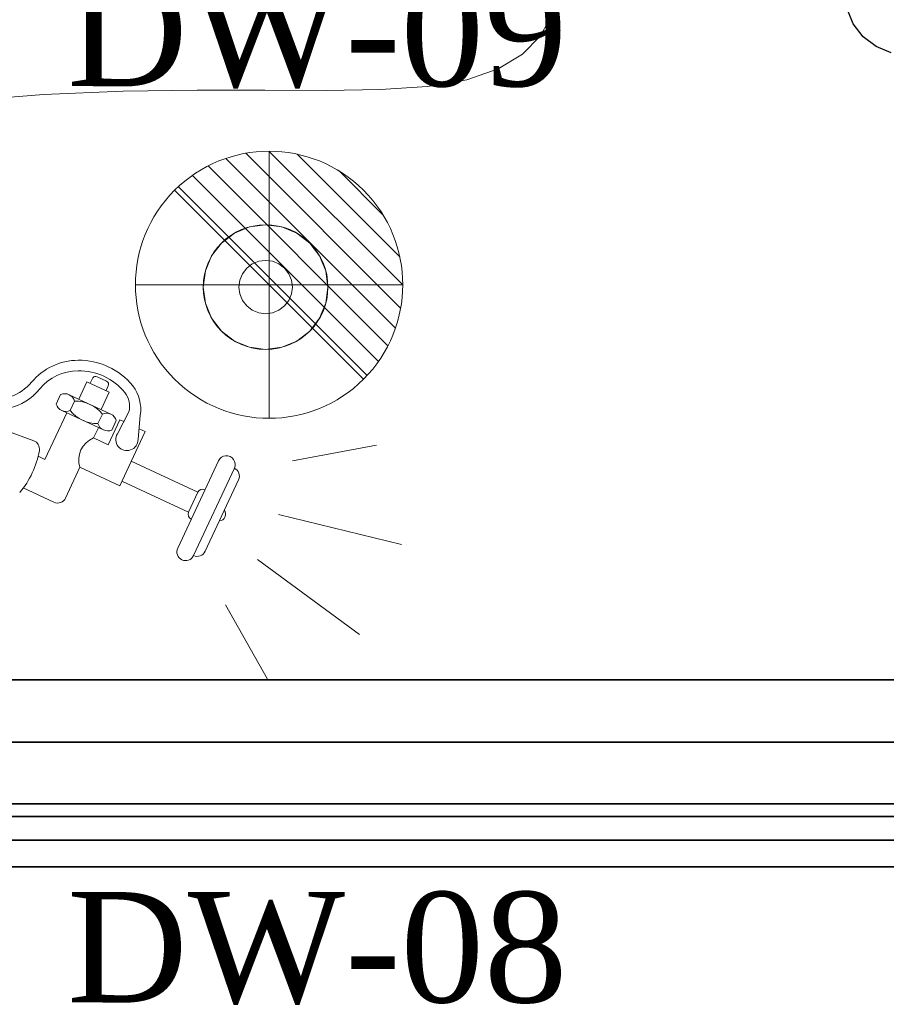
# Model space of a CAD drawing. Extents: x 3940905 to 4145695, y 925352 to 1109797.
# Tile 709 of 1056: x 4034005 to 4034492, y 1101283 to 1101836. Entities that reach past the tile are written whole.
import ezdxf

# ---------------------------------------------------------------- set-up
doc = ezdxf.new("R2010")
doc.units = 0
doc.header["$LTSCALE"] = 750
doc.header["$MEASUREMENT"] = 0
doc.layers.add('CKD Equipments', color=252, linetype='CONTINUOUS', lineweight=0)
doc.layers.add('PDF_A - TEXT', color=7, linetype='CONTINUOUS')
doc.styles.add('CKD_Dimension Text', font='BOOKOS.TTF')

msp = doc.modelspace()

# ---------------------------------------------------------------- linework, layer by layer
at = {"layer": 'CKD Equipments', "color": 5, "lineweight": 0}
for p, q in [((4034297.52, 1101827.18, -7.61), (4034304.19, 1101838.69, -7.61)), ((4034287.62, 1101817.06, -7.61), (4034297.52, 1101827.18, -7.61)), ((4034274.05, 1101808.74, -7.61), (4034287.62, 1101817.06, -7.61)), ((4034256.38, 1101802.61, -7.61), (4034274.05, 1101808.74, -7.61)), ((4034207.89, 1101797.12, -7.61), (4034234.29, 1101798.9, -7.61)), ((4034234.29, 1101798.9, -7.61), (4034256.38, 1101802.61, -7.61)), ((4033971.1, 1101790.38, -7.61), (4034018.82, 1101794.32, -7.61)), ((4034018.82, 1101794.32, -7.61), (4034063.52, 1101796.26, -7.61)), ((4034063.52, 1101796.26, -7.61), (4034105, 1101796.85, -7.61)), ((4034105, 1101796.85, -7.61), (4034143.03, 1101796.76, -7.61)), ((4034143.03, 1101796.76, -7.61), (4034177.4, 1101796.63, -7.61)), ((4034177.4, 1101796.63, -7.61), (4034207.89, 1101797.12, -7.61)), ((4034038.66, 1101623.22, -7.61), (4034043.23, 1101633.03, -7.61)), ((4034043.23, 1101633.03, -7.61), (4034055.72, 1101627.2, -7.61)), ((4034045.01, 1101632.19, -7.61), (4034046.26, 1101634.87, -7.61)), ((4034048.88, 1101635.82, -7.61), (4034054.23, 1101633.33, -7.61)), ((4034051.15, 1101617.4, -7.61), (4034055.72, 1101627.2, -7.61)), ((4034053.94, 1101628.04, -7.61), (4034055.18, 1101630.71, -7.61)), ((4034028.46, 1101625.81, -7.61), (4034025.97, 1101620.45, -7.61)), ((4034033.2, 1101625.77, -7.61), (4034056.61, 1101614.86, -7.61)), ((4034036.27, 1101622.17, -7.61), (4034033.77, 1101616.82, -7.61)), ((4034019.64, 1101589.42, -7.61), (4034031.83, 1101615.55, -7.61)), ((4034029.04, 1101616.85, -7.61), (4034052.46, 1101605.93, -7.61)), ((4034060.29, 1101603.86, -7.61), (4034066.76, 1101616.05, -7.61)), ((4034051.88, 1101614.89, -7.61), (4034049.39, 1101609.54, -7.61)), ((4034061.73, 1101611.68, -7.61), (4034055.19, 1101597.65, -7.61)), ((4034059.69, 1101611.25, -7.61), (4034057.19, 1101605.9, -7.61)), ((4034063.9, 1101610.67, -7.61), (4034061.73, 1101611.68, -7.61)), ((4034073.16, 1101614.2, -7.61), (4034071.95, 1101600.55, -7.61)), ((4033999.24, 1101605.14, -7.61), (4034013.36, 1101599.89, -7.61)), ((4034046.98, 1101601.47, -7.61), (4034049.67, 1101607.23, -7.61)), ((4034069.28, 1101591.07, -7.61), (4034075.83, 1101605.11, -7.61)), ((4034075.83, 1101605.11, -7.61), (4034072.49, 1101606.66, -7.61)), ((4034055.19, 1101597.65, -7.61), (4034046.98, 1101601.47, -7.61)), ((4034158.61, 1101588.62, -7.61), (4034205.76, 1101597.41, -7.61)), ((4034158.61, 1101588.62, -7.61), (4034205.76, 1101597.41, -7.61)), ((4034019.64, 1101589.42, -7.61), (4034015.82, 1101591.2, -7.61)), ((4034061.59, 1101574.57, -7.61), (4034069.28, 1101591.07, -7.61)), ((4034105.5, 1101570.93, -7.61), (4034068.04, 1101588.4, -7.61)), ((4034094.14, 1101539.58, -7.61), (4034117.02, 1101588.64, -7.61)), ((4034031.25, 1101567.72, -7.61), (4034039.29, 1101584.97, -7.61)), ((4034061.59, 1101574.57, -7.61), (4034039.29, 1101584.97, -7.61)), ((4034125.94, 1101584.48, -7.61), (4034103.06, 1101535.42, -7.61)), ((4034100.3, 1101559.78, -7.61), (4034062.84, 1101577.25, -7.61)), ((4034109.6, 1101537.8, -7.61), (4034128.32, 1101577.94, -7.61)), ((4034024.71, 1101565.34, -7.61), (4034007.5, 1101573.36, -7.61)), ((4034100.3, 1101559.78, -7.61), (4034105.5, 1101570.93, -7.61)), ((4034150.7, 1101558.46, -7.61), (4034219.74, 1101541.66, -7.61)), ((4034150.7, 1101558.46, -7.61), (4034219.74, 1101541.66, -7.61)), ((4034138.92, 1101533.18, -7.61), (4034196.17, 1101491.1, -7.61)), ((4034138.92, 1101533.18, -7.61), (4034196.17, 1101491.1, -7.61)), ((4034120.9, 1101507.73, -7.61), (4034144.48, 1101465.97, -7.61))]:
    msp.add_line(p, q, dxfattribs=at)
at = {"layer": 'CKD Equipments', "color": 0}
for p, q in [((4034219.3, 1101674.38, -7.61), (4034132.35, 1101761.34, -7.61)), ((4034220.46, 1101687.37, -7.61), (4034145.33, 1101762.5, -7.61)), ((4034218.8, 1101703.17, -7.61), (4034161.13, 1101760.84, -7.61)), ((4034212.17, 1101653.23, -7.61), (4034111.19, 1101754.21, -7.61)), ((4034216.4, 1101663.15, -7.61), (4034121.11, 1101758.43, -7.61)), ((4034206.85, 1101644.41, -7.61), (4034102.37, 1101748.89, -7.61)), ((4034209.37, 1101726.74, -7.61), (4034184.7, 1101751.41, -7.61)), ((4034200.53, 1101636.59, -7.61), (4034094.55, 1101742.57, -7.61))]:
    msp.add_line(p, q, dxfattribs=at)
at = {"layer": 'CKD Equipments', "color": 0, "extrusion": (1, 0, 0)}
for p, q in [((4034145.46, 1101762.5, -7.74), (4034145.46, 1101687.37, 67.39)), ((4034145.46, 1101761.34, -20.72), (4034145.46, 1101674.38, 66.24)), ((4034145.46, 1101760.84, 8.06), (4034145.46, 1101703.17, 65.74)), ((4034145.46, 1101758.43, -31.96), (4034145.46, 1101663.15, 63.33)), ((4034145.46, 1101754.21, -41.88), (4034145.46, 1101653.23, 59.1)), ((4034145.46, 1101751.41, 31.63), (4034145.46, 1101726.74, 56.3)), ((4034145.46, 1101748.89, -50.69), (4034145.46, 1101644.41, 53.78)), ((4034145.46, 1101742.57, -58.52), (4034145.46, 1101636.59, 47.46))]:
    msp.add_line(p, q, dxfattribs=at)
at = {"layer": 'CKD Equipments'}
msp.add_line((4034198.49, 1101634.46, -7.61), (4034092.43, 1101740.53, -7.61), dxfattribs=at)
at = {"layer": 'CKD Equipments', "extrusion": (1, 0, 0)}
msp.add_line((4034145.46, 1101740.53, -60.64), (4034145.46, 1101634.46, 45.42), dxfattribs=at)
at = {"layer": 'CKD Equipments', "extrusion": (0, -1, 0)}
msp.add_line((4034198.49, 1101687.5, -60.64), (4034092.43, 1101687.5, 45.42), dxfattribs=at)
at = {"layer": 'CKD Equipments', "color": 0, "extrusion": (0, -1, 0)}
for p, q in [((4034200.53, 1101687.5, -58.52), (4034094.55, 1101687.5, 47.46)), ((4034206.85, 1101687.5, -50.69), (4034102.37, 1101687.5, 53.78)), ((4034212.17, 1101687.5, -41.88), (4034111.19, 1101687.5, 59.1)), ((4034216.4, 1101687.5, -31.96), (4034121.11, 1101687.5, 63.33)), ((4034219.3, 1101687.5, -20.72), (4034132.35, 1101687.5, 66.24)), ((4034220.46, 1101687.5, -7.74), (4034145.33, 1101687.5, 67.39)), ((4034218.8, 1101687.5, 8.06), (4034161.13, 1101687.5, 65.74)), ((4034209.37, 1101687.5, 31.63), (4034184.7, 1101687.5, 56.3))]:
    msp.add_line(p, q, dxfattribs=at)
at = {"layer": 'CKD Equipments', "color": 4, "lineweight": -2, "ltscale": 0.2}
for p, q in [((4033758.69, 1101465.53, -7.61), (4034548.69, 1101465.53, -7.61)), ((4034558.69, 1101430.53, -7.61), (4033748.69, 1101430.53, -7.61)), ((4033743.69, 1101388.92, -7.61), (4034563.69, 1101388.92, -7.61)), ((4034563.69, 1101375.64, -7.61), (4033743.69, 1101375.64, -7.61)), ((4034653.69, 1101360.53, -7.61), (4033653.69, 1101360.53, -7.61))]:
    msp.add_line(p, q, dxfattribs=at)
at = {"layer": 'CKD Equipments', "extrusion": (1, 0, 0)}
for start, end in [(315, 135), (135, 315)]:
    msp.add_arc((1101687.5, -7.61, 4034145.46), 75, start, end, dxfattribs=at)
at = {"layer": 'CKD Equipments'}
for start, end in [(315, 135), (135, 315)]:
    msp.add_arc((4034145.46, 1101687.5, -7.61), 75, start, end, dxfattribs=at)
at = {"layer": 'CKD Equipments', "color": 4}
for start, end in [(90, 270), (270, 90)]:
    msp.add_arc((4034143.5, 1101686.19, -487.61), 35, start, end, dxfattribs=at)
at = {"layer": 'CKD Equipments', "extrusion": (0, -1, 0)}
for start, end in [(135, 315), (315, 135)]:
    msp.add_arc((4034145.46, -7.61, -1101687.5), 75, start, end, dxfattribs=at)
at = {"layer": 'CKD Equipments', "color": 5, "lineweight": 0, "extrusion": (0, 0, -1)}
for centre, major_axis, start_param, end_param in [((4034038.59, 1101610.63, -7.61), (-24.39, 24.39), 6.195263, 7.057699), ((4034038.64, 1101605.89, -7.61), (-27.74, 27.74), 0.774513, 1.668727), ((4034038.59, 1101610.63, -7.61), (-20.21, 20.21), 6.195263, 7.057699), ((4034038.64, 1101605.89, -7.61), (23.56, 23.56), -0.796283, 0.097931), ((4033991.48, 1101650.11, -7.61), (19.08, 19.08), 1.482874, 2.553263), ((4034048.05, 1101634.04, -7.61), (-1.39, 1.39), 5.934009, 7.504806), ((4034053.4, 1101631.54, -7.61), (1.39, 1.39), -0.349176, 1.22162), ((4033992.96, 1101647.95, -7.61), (21.48, 21.48), 1.459937, 2.822598), ((4034054.91, 1101619.24, -7.61), (-8.68, 8.68), 1.668727, 2.618912), ((4034051.22, 1101617.46, -7.61), (-15.69, 15.69), 1.712197, 2.503892), ((4034030.77, 1101620.57, -7.61), (-4.05, 4.05), 0.370711, 2.07253), ((4034036.5, 1101602.28, -7.61), (14.06, 14.06), -0.797072, 0.09872), ((4034031.47, 1101622.06, -7.61), (4.05, 4.05), 1.941507, 3.643326), ((4034049.15, 1101629.42, -7.61), (14.06, 14.06), 2.34452, 3.240313), ((4034054.19, 1101609.65, -7.61), (4.05, 4.05), -1.200085, 0.501733), ((4034054.88, 1101611.14, -7.61), (-4.05, 4.05), 3.512304, 5.214122), ((4034011.64, 1101595.27, -7.61), (-3.48, 3.48), 1.14179, 2.530323), ((4034051.91, 1101589.13, -7.61), (-9.4, 9.4), 5.179144, 6.688875), ((4034065.67, 1101600.63, -7.61), (4.44, 4.44), 0.798967, 4.46727), ((4033966.91, 1101603.14, -7.61), (-35.6, 35.6), 2.530323, 3.05451), ((4034121.48, 1101586.56, -7.61), (3.48, 3.48), 4.363213, 7.504806), ((4034123.86, 1101580.02, -7.61), (3.48, 3.48), -0.349176, 1.22162), ((4034108.18, 1101569.68, -7.61), (2.09, 2.09), 4.363213, 5.934009), ((4034026.79, 1101569.8, -7.61), (-3.48, 3.48), 2.792417, 4.363213), ((4034117.2, 1101558.69, -7.61), (2.73, 2.73), 0.177263, 2.265978), ((4034102.98, 1101558.53, -7.61), (2.09, 2.09), 2.792417, 4.363213), ((4034098.6, 1101537.5, -7.61), (-3.48, 3.48), 2.792417, 5.934009), ((4034105.14, 1101539.88, -7.61), (-3.48, 3.48), 2.792417, 4.363213)]:
    msp.add_ellipse(centre, major_axis=major_axis, ratio=1, start_param=start_param, end_param=end_param, dxfattribs=at)
at = {"layer": 'CKD Equipments', "color": 4, "lineweight": -2, "ltscale": 0.2}
for points, invisible_edges in [([(4034489.2, 1101847.64, 472.39), (4034490.7, 1101844.03, 472.39), (4033689.19, 1101396.03, 472.39), (4033689.19, 1101950.53, 472.39)], 10), ([(4033758.69, 1101895.53, 512.39), (4033758.69, 1101465.53, 512.39), (4034473.37, 1101834.03, 512.39), (4034469.88, 1101842.47, 512.39)], 10), ([(4033689.19, 1101396.03, 472.39), (4034490.7, 1101844.03, 472.39), (4034493.08, 1101840.92, 472.39), (4034618.19, 1101396.03, 472.39)], 5), ([(4034478.94, 1101826.78, 512.39), (4034473.37, 1101834.03, 512.39), (4033758.69, 1101465.53, 512.39), (4034548.69, 1101465.53, 512.39)], 10), ([(4034486.19, 1101821.22, 512.39), (4034478.94, 1101826.78, 512.39), (4034548.69, 1101465.53, 512.39)], 14), ([(4034494.63, 1101817.72, 512.39), (4034486.19, 1101821.22, 512.39), (4034548.69, 1101465.53, 512.39)], 14), ([(4033748.69, 1101430.53, 882.39), (4033743.13, 1101431.15, 882.39), (4033743.69, 1101388.92, 882.39), (4034563.69, 1101388.92, 882.39)], 10), ([(4034563.69, 1101388.92, 882.39), (4034564.25, 1101431.15, 882.39), (4034558.69, 1101430.53, 882.39), (4033748.69, 1101430.53, 882.39)], 9), ([(4033689.19, 1101396.03, 842.39), (4034618.19, 1101396.03, 842.39), (4034653.69, 1101360.53, 842.39), (4033653.69, 1101360.53, 842.39)], 10), ([(4034653.69, 1101360.53, 892.39), (4034563.69, 1101375.64, 892.39), (4033743.69, 1101375.64, 892.39), (4033653.69, 1101360.53, 892.39)], 5)]:
    msp.add_3dface(points, dxfattribs=dict(at, invisible_edges=invisible_edges))
at = {"layer": 'CKD Equipments', "color": 4, "lineweight": 18}
for points, invisible_edges in [([(4034134.44, 1101720, 12.39), (4034161, 1101716.5, 12.39), (4034152.56, 1101720, 12.39), (4034143.5, 1101721.19, 12.39)], 1), ([(4034134.44, 1101720, 32.39), (4034134.44, 1101720, 12.39), (4034143.5, 1101721.19, 12.39), (4034143.5, 1101721.19, 32.39)], 1), ([(4034152.56, 1101720, 12.39), (4034152.56, 1101720, 32.39), (4034143.5, 1101721.19, 32.39), (4034143.5, 1101721.19, 12.39)], 1), ([(4034134.44, 1101720, 12.39), (4034126, 1101716.5, 12.39), (4034118.75, 1101710.94, 12.39), (4034161, 1101716.5, 12.39)], 12), ([(4034168.25, 1101710.94, 12.39), (4034161, 1101716.5, 12.39), (4034118.75, 1101710.94, 12.39), (4034178.5, 1101686.19, 12.39)], 14), ([(4034118.75, 1101710.94, 32.39), (4034118.75, 1101710.94, 12.39), (4034126, 1101716.5, 12.39), (4034126, 1101716.5, 32.39)], 5), ([(4034126, 1101716.5, 32.39), (4034126, 1101716.5, 12.39), (4034134.44, 1101720, 12.39), (4034134.44, 1101720, 32.39)], 5), ([(4034152.56, 1101720, 32.39), (4034152.56, 1101720, 12.39), (4034161, 1101716.5, 12.39), (4034161, 1101716.5, 32.39)], 5), ([(4034161, 1101716.5, 32.39), (4034161, 1101716.5, 12.39), (4034168.25, 1101710.94, 12.39), (4034168.25, 1101710.94, 32.39)], 5), ([(4034113.19, 1101703.69, 12.39), (4034109.69, 1101695.25, 12.39), (4034108.5, 1101686.19, 12.39), (4034118.75, 1101710.94, 12.39)], 4), ([(4034178.5, 1101686.19, 12.39), (4034118.75, 1101710.94, 12.39), (4034108.5, 1101686.19, 12.39), (4034177.31, 1101677.13, 12.39)], 7), ([(4034113.19, 1101703.69, 32.39), (4034113.19, 1101703.69, 12.39), (4034118.75, 1101710.94, 12.39), (4034118.75, 1101710.94, 32.39)], 5), ([(4034173.81, 1101703.69, 12.39), (4034168.25, 1101710.94, 12.39), (4034178.5, 1101686.19, 12.39), (4034177.31, 1101695.25, 12.39)], 2), ([(4034168.25, 1101710.94, 32.39), (4034168.25, 1101710.94, 12.39), (4034173.81, 1101703.69, 12.39), (4034173.81, 1101703.69, 32.39)], 5), ([(4034109.69, 1101695.25, 32.39), (4034109.69, 1101695.25, 12.39), (4034113.19, 1101703.69, 12.39), (4034113.19, 1101703.69, 32.39)], 5), ([(4034132.9, 1101696.8, -17.61), (4034136, 1101699.18, -17.61), (4034139.62, 1101700.68, -17.61), (4034154.11, 1101696.8, -17.61)], 12), ([(4034132.9, 1101696.8, -7.61), (4034136, 1101699.18, -7.61), (4034136, 1101699.18, -17.61), (4034132.9, 1101696.8, -17.61)], 10), ([(4034136, 1101699.18, -7.61), (4034139.62, 1101700.68, -7.61), (4034139.62, 1101700.68, -17.61), (4034136, 1101699.18, -17.61)], 10), ([(4034139.62, 1101700.68, -17.61), (4034143.5, 1101701.19, -17.61), (4034154.11, 1101696.8, -17.61)], 14), ([(4034143.5, 1101701.19, -17.61), (4034139.62, 1101700.68, -17.61), (4034139.62, 1101700.68, -7.61), (4034143.5, 1101701.19, -7.61)], 2), ([(4034143.5, 1101701.19, -17.61), (4034147.38, 1101700.68, -17.61), (4034151, 1101699.18, -17.61), (4034154.11, 1101696.8, -17.61)], 8), ([(4034143.5, 1101701.19, -7.61), (4034147.38, 1101700.68, -7.61), (4034147.38, 1101700.68, -17.61), (4034143.5, 1101701.19, -17.61)], 2), ([(4034147.38, 1101700.68, -7.61), (4034151, 1101699.18, -7.61), (4034151, 1101699.18, -17.61), (4034147.38, 1101700.68, -17.61)], 10), ([(4034151, 1101699.18, -7.61), (4034154.11, 1101696.8, -7.61), (4034154.11, 1101696.8, -17.61), (4034151, 1101699.18, -17.61)], 10), ([(4034173.81, 1101703.69, 32.39), (4034173.81, 1101703.69, 12.39), (4034177.31, 1101695.25, 12.39), (4034177.31, 1101695.25, 32.39)], 5), ([(4034109.69, 1101695.25, 12.39), (4034109.69, 1101695.25, 32.39), (4034108.5, 1101686.19, 32.39), (4034108.5, 1101686.19, 12.39)], 5), ([(4034157.99, 1101682.31, -17.61), (4034129.01, 1101690.07, -17.61), (4034154.11, 1101696.8, -17.61), (4034156.49, 1101693.69, -17.61)], 11), ([(4034129.01, 1101690.07, -17.61), (4034130.51, 1101693.69, -17.61), (4034132.9, 1101696.8, -17.61), (4034154.11, 1101696.8, -17.61)], 12), ([(4034129.01, 1101690.07, -7.61), (4034130.51, 1101693.69, -7.61), (4034130.51, 1101693.69, -17.61), (4034129.01, 1101690.07, -17.61)], 10), ([(4034130.51, 1101693.69, -7.61), (4034132.9, 1101696.8, -7.61), (4034132.9, 1101696.8, -17.61), (4034130.51, 1101693.69, -17.61)], 10), ([(4034154.11, 1101696.8, -7.61), (4034156.49, 1101693.69, -7.61), (4034156.49, 1101693.69, -17.61), (4034154.11, 1101696.8, -17.61)], 10), ([(4034157.99, 1101690.07, -17.61), (4034158.5, 1101686.19, -17.61), (4034157.99, 1101682.31, -17.61), (4034156.49, 1101693.69, -17.61)], 4), ([(4034156.49, 1101693.69, -7.61), (4034157.99, 1101690.07, -7.61), (4034157.99, 1101690.07, -17.61), (4034156.49, 1101693.69, -17.61)], 10), ([(4034177.31, 1101695.25, 32.39), (4034177.31, 1101695.25, 12.39), (4034178.5, 1101686.19, 12.39), (4034178.5, 1101686.19, 32.39)], 5), ([(4034129.01, 1101690.07, -17.61), (4034139.62, 1101671.7, -17.61), (4034129.01, 1101682.31, -17.61), (4034128.5, 1101686.19, -17.61)], 3), ([(4034128.5, 1101686.19, -7.61), (4034129.01, 1101690.07, -7.61), (4034129.01, 1101690.07, -17.61), (4034128.5, 1101686.19, -17.61)], 10), ([(4034158.5, 1101686.19, -17.61), (4034157.99, 1101690.07, -17.61), (4034157.99, 1101690.07, -7.61), (4034158.5, 1101686.19, -7.61)], 10), ([(4034161, 1101655.88, 12.39), (4034108.5, 1101686.19, 12.39), (4034134.44, 1101652.38, 12.39), (4034143.5, 1101651.19, 12.39)], 11), ([(4034108.5, 1101686.19, 12.39), (4034109.69, 1101677.13, 12.39), (4034113.19, 1101668.69, 12.39), (4034134.44, 1101652.38, 12.39)], 12), ([(4034109.69, 1101677.13, 32.39), (4034109.69, 1101677.13, 12.39), (4034108.5, 1101686.19, 12.39), (4034108.5, 1101686.19, 32.39)], 5), ([(4034128.5, 1101686.19, -17.61), (4034129.01, 1101682.31, -17.61), (4034129.01, 1101682.31, -7.61), (4034128.5, 1101686.19, -7.61)], 10), ([(4034139.62, 1101671.7, -17.61), (4034136, 1101673.2, -17.61), (4034132.9, 1101675.58, -17.61), (4034129.01, 1101682.31, -17.61)], 12), ([(4034129.01, 1101682.31, -17.61), (4034132.9, 1101675.58, -17.61), (4034130.51, 1101678.69, -17.61)], 1), ([(4034130.51, 1101678.69, -7.61), (4034129.01, 1101682.31, -7.61), (4034129.01, 1101682.31, -17.61), (4034130.51, 1101678.69, -17.61)], 10), ([(4034157.99, 1101682.31, -17.61), (4034156.49, 1101678.69, -17.61), (4034154.11, 1101675.58, -17.61), (4034139.62, 1101671.7, -17.61)], 12), ([(4034157.99, 1101682.31, -7.61), (4034156.49, 1101678.69, -7.61), (4034156.49, 1101678.69, -17.61), (4034157.99, 1101682.31, -17.61)], 10), ([(4034158.5, 1101686.19, -7.61), (4034157.99, 1101682.31, -7.61), (4034157.99, 1101682.31, -17.61), (4034158.5, 1101686.19, -17.61)], 10), ([(4034177.31, 1101677.13, 12.39), (4034177.31, 1101677.13, 32.39), (4034178.5, 1101686.19, 32.39), (4034178.5, 1101686.19, 12.39)], 5), ([(4034113.19, 1101668.69, 32.39), (4034113.19, 1101668.69, 12.39), (4034109.69, 1101677.13, 12.39), (4034109.69, 1101677.13, 32.39)], 5), ([(4034132.9, 1101675.58, -7.61), (4034130.51, 1101678.69, -7.61), (4034130.51, 1101678.69, -17.61), (4034132.9, 1101675.58, -17.61)], 10), ([(4034156.49, 1101678.69, -7.61), (4034154.11, 1101675.58, -7.61), (4034154.11, 1101675.58, -17.61), (4034156.49, 1101678.69, -17.61)], 10), ([(4034177.31, 1101677.13, 12.39), (4034161, 1101655.88, 12.39), (4034168.25, 1101661.44, 12.39), (4034173.81, 1101668.69, 12.39)], 1), ([(4034177.31, 1101677.13, 32.39), (4034177.31, 1101677.13, 12.39), (4034173.81, 1101668.69, 12.39), (4034173.81, 1101668.69, 32.39)], 5), ([(4034136, 1101673.2, -7.61), (4034132.9, 1101675.58, -7.61), (4034132.9, 1101675.58, -17.61), (4034136, 1101673.2, -17.61)], 10), ([(4034139.62, 1101671.7, -7.61), (4034136, 1101673.2, -7.61), (4034136, 1101673.2, -17.61), (4034139.62, 1101671.7, -17.61)], 10), ([(4034151, 1101673.2, -17.61), (4034147.38, 1101671.7, -17.61), (4034139.62, 1101671.7, -17.61), (4034154.11, 1101675.58, -17.61)], 6), ([(4034139.62, 1101671.7, -17.61), (4034147.38, 1101671.7, -17.61), (4034143.5, 1101671.19, -17.61)], 1), ([(4034143.5, 1101671.19, -7.61), (4034139.62, 1101671.7, -7.61), (4034139.62, 1101671.7, -17.61), (4034143.5, 1101671.19, -17.61)], 2), ([(4034143.5, 1101671.19, -17.61), (4034147.38, 1101671.7, -17.61), (4034147.38, 1101671.7, -7.61), (4034143.5, 1101671.19, -7.61)], 2), ([(4034151, 1101673.2, -7.61), (4034147.38, 1101671.7, -7.61), (4034147.38, 1101671.7, -17.61), (4034151, 1101673.2, -17.61)], 10), ([(4034154.11, 1101675.58, -7.61), (4034151, 1101673.2, -7.61), (4034151, 1101673.2, -17.61), (4034154.11, 1101675.58, -17.61)], 10), ([(4034113.19, 1101668.69, 12.39), (4034118.75, 1101661.44, 12.39), (4034126, 1101655.88, 12.39), (4034134.44, 1101652.38, 12.39)], 8), ([(4034118.75, 1101661.44, 32.39), (4034118.75, 1101661.44, 12.39), (4034113.19, 1101668.69, 12.39), (4034113.19, 1101668.69, 32.39)], 5), ([(4034173.81, 1101668.69, 32.39), (4034173.81, 1101668.69, 12.39), (4034168.25, 1101661.44, 12.39), (4034168.25, 1101661.44, 32.39)], 5), ([(4034126, 1101655.88, 32.39), (4034126, 1101655.88, 12.39), (4034118.75, 1101661.44, 12.39), (4034118.75, 1101661.44, 32.39)], 5), ([(4034168.25, 1101661.44, 32.39), (4034168.25, 1101661.44, 12.39), (4034161, 1101655.88, 12.39), (4034161, 1101655.88, 32.39)], 5), ([(4034126, 1101655.88, 32.39), (4034134.44, 1101652.38, 32.39), (4034134.44, 1101652.38, 12.39), (4034126, 1101655.88, 12.39)], 10), ([(4034161, 1101655.88, 12.39), (4034143.5, 1101651.19, 12.39), (4034152.56, 1101652.38, 12.39)], 1), ([(4034161, 1101655.88, 32.39), (4034161, 1101655.88, 12.39), (4034152.56, 1101652.38, 12.39), (4034152.56, 1101652.38, 32.39)], 5), ([(4034143.5, 1101651.19, 12.39), (4034134.44, 1101652.38, 12.39), (4034134.44, 1101652.38, 32.39), (4034143.5, 1101651.19, 32.39)], 2), ([(4034152.56, 1101652.38, 32.39), (4034152.56, 1101652.38, 12.39), (4034143.5, 1101651.19, 12.39), (4034143.5, 1101651.19, 32.39)], 1)]:
    msp.add_3dface(points, dxfattribs=dict(at, invisible_edges=invisible_edges))
at = {"layer": 'CKD Equipments', "color": 4, "lineweight": -2, "ltscale": 0.2}
for points in [[(4033758.69, 1101465.53, 512.39), (4033748.69, 1101430.53, 882.39), (4034558.69, 1101430.53, 882.39), (4034548.69, 1101465.53, 512.39)], [(4034618.19, 1101396.03, 472.39), (4034618.19, 1101396.03, 842.39), (4033689.19, 1101396.03, 842.39), (4033689.19, 1101396.03, 472.39)], [(4033743.69, 1101388.92, 882.39), (4033743.69, 1101375.64, 892.39), (4034563.69, 1101375.64, 892.39), (4034563.69, 1101388.92, 882.39)], [(4034653.69, 1101360.53, 892.39), (4033653.69, 1101360.53, 892.39), (4033653.69, 1101360.53, 842.39), (4034653.69, 1101360.53, 842.39)]]:
    msp.add_3dface(points, dxfattribs=at)

# ---------------------------------------------------------------- texts
at = {"layer": 'PDF_A - TEXT', "char_height": 61.963, "width": 784.9726, "attachment_point": 1, "style": 'CKD_Dimension Text'}
for s, insert in [('DW-09', (4034032.18, 1101861.02, -7.61)), ('DW-08', (4034032.18, 1101346.45, -7.61))]:
    msp.add_mtext(s, dxfattribs=dict(at, insert=insert))

doc.saveas('drawing.dxf')
